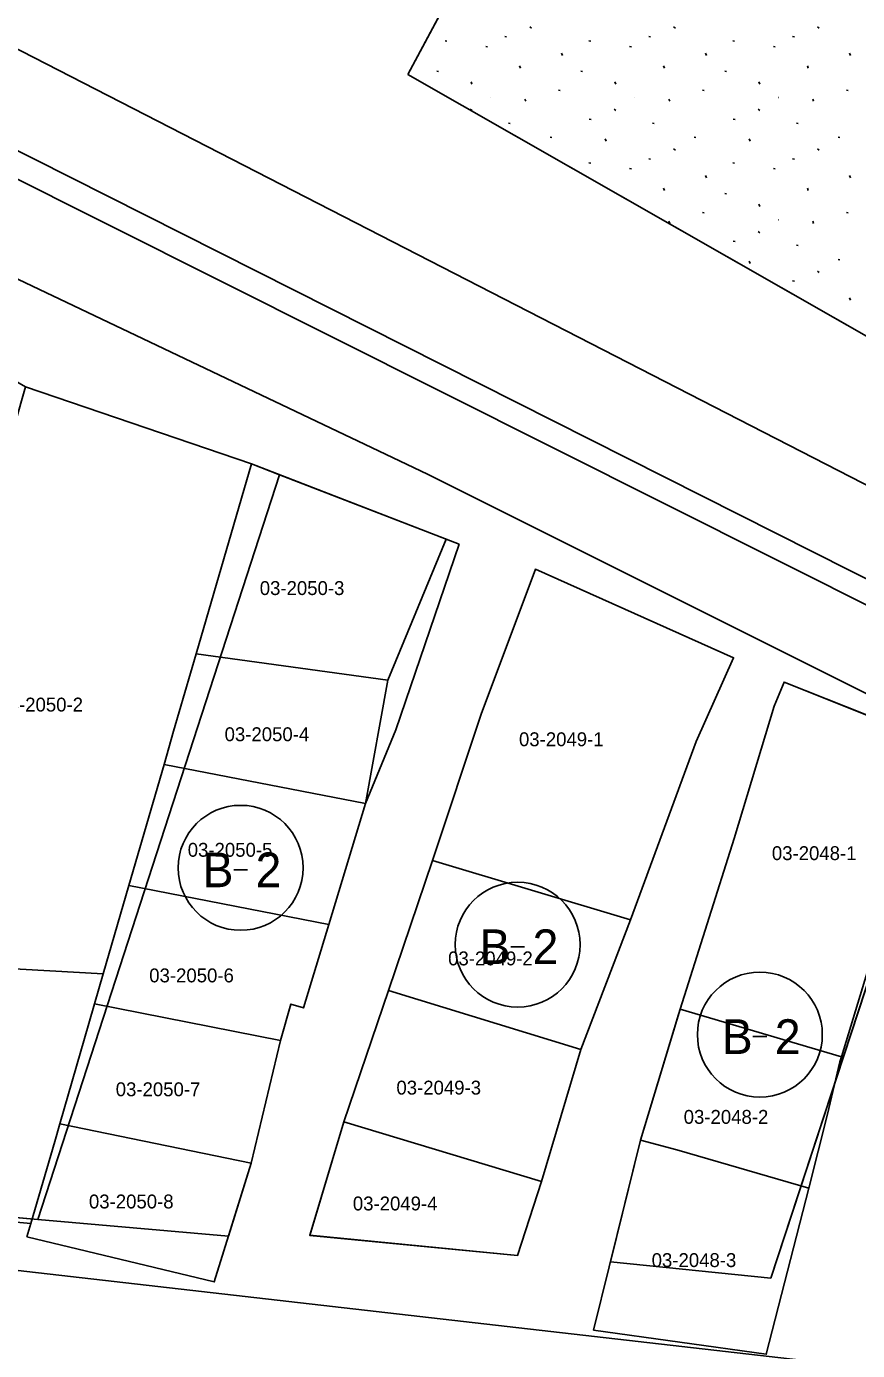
# Model space of a CAD drawing. Extents: x 413946 to 415528, y 4453939 to 4454944.
# Drawn here: x 414057.9 to 414117.8, y 4454657.6 to 4454753 of the extents above; entities that cross this region are included whole.
import ezdxf

# ---------------------------------------------------------------- set-up
doc = ezdxf.new("R2010")
doc.units = 0
for name, color, linetype in [('0_KADASTRO', 7, 'Continuous'), ('Level 27', 7, 'Continuous'), ('Level 28', 7, 'Continuous'), ('Level 41', 7, 'Continuous'), ('Level 54', 7, 'Continuous'), ('Level 62', 7, 'Continuous'), ('SEMBOL', 7, 'Continuous'), ('SNR_FONKSIYON', 7, 'Continuous')]:
    doc.layers.add(name, color=color, linetype=linetype)

msp = doc.modelspace()

# ---------------------------------------------------------------- linework, layer by layer
at = {"layer": '0_KADASTRO'}
for points in [[(414085.37, 4454749.55), (414107.18, 4454790.27), (414110.22, 4454795.94), (414114.42, 4454794.63), (414180.37, 4454703.49), (414185.88, 4454695.87), (414185.72, 4454695.34), (414184.91, 4454692.77), (414168.2, 4454702.3), (414160.59, 4454706.64)], [(414045.9, 4454685.74), (414046.95, 4454689.39), (414050.03, 4454700.03), (414052.9, 4454709.98), (414055.62, 4454719.37), (414057.84, 4454727.05), (414074.11, 4454721.49), (414070.14, 4454707.81), (414068.51, 4454702.23), (414067.82, 4454699.83), (414065.29, 4454691.13), (414063.44, 4454684.77)], [(414070.14, 4454707.81), (414074.11, 4454721.49), (414088.14, 4454716.08), (414083.95, 4454705.91)], [(414087.16, 4454692.93), (414090.66, 4454703.46), (414094.57, 4454713.91), (414108.84, 4454707.53), (414106.14, 4454701.5), (414101.42, 4454688.64)], [(414067.82, 4454699.83), (414068.51, 4454702.23), (414070.14, 4454707.81), (414083.95, 4454705.91), (414082.32, 4454697.02)], [(414105, 4454682.21), (414108.88, 4454694.5), (414111.77, 4454704.03), (414112.48, 4454705.78), (414123.46, 4454701.4), (414122.78, 4454698.93), (414120.42, 4454691.25), (414116.62, 4454678.79)], [(414065.29, 4454691.13), (414067.82, 4454699.83), (414082.32, 4454697.02), (414079.68, 4454688.32)], [(414083.98, 4454683.56), (414087.16, 4454692.93), (414101.42, 4454688.64), (414097.83, 4454679.3)], [(414062.81, 4454682.6), (414063.44, 4454684.77), (414065.29, 4454691.13), (414079.68, 4454688.32), (414077.86, 4454682.3), (414076.95, 4454682.58), (414076.21, 4454679.95)], [(414040.87, 4454668.35), (414043.94, 4454678.96), (414045.9, 4454685.74), (414063.44, 4454684.77), (414062.81, 4454682.6), (414062.41, 4454681.18), (414060.3, 4454673.96), (414059.94, 4454672.69), (414058.22, 4454666.77)], [(414080.78, 4454674.1), (414083.98, 4454683.56), (414097.83, 4454679.3), (414095.01, 4454669.8)], [(414060.3, 4454673.96), (414062.41, 4454681.18), (414062.81, 4454682.6), (414076.21, 4454679.95), (414074.09, 4454671.11)], [(414102.15, 4454672.78), (414104.88, 4454681.83), (414105, 4454682.21), (414116.62, 4454678.79), (414116.5, 4454678.41), (414115.62, 4454674.65), (414114.26, 4454669.33), (414104.76, 4454672.08)], [(414057.94, 4454665.81), (414058.22, 4454666.77), (414059.94, 4454672.69), (414060.3, 4454673.96), (414074.09, 4454671.11), (414071.44, 4454662.57)], [(414078.32, 4454665.92), (414080.78, 4454674.1), (414095.01, 4454669.8), (414093.27, 4454664.46)], [(414098.76, 4454659.08), (414102.15, 4454672.78), (414104.76, 4454672.08), (414114.26, 4454669.33), (414111.2, 4454657.36)]]:
    msp.add_lwpolyline(points, close=True, dxfattribs=at)
at = {"layer": 'Level 27'}
for p, q in [((414089.081, 4454715.717), (414084.519, 4454702.339)), ((414090.66, 4454703.46), (414094.57, 4454713.91)), ((414108.84, 4454707.53), (414106.14, 4454701.5)), ((414111.77, 4454704.03), (414112.48, 4454705.78)), ((414108.88, 4454694.5), (414111.77, 4454704.03)), ((414087.16, 4454692.93), (414090.66, 4454703.46)), ((414084.519, 4454702.339), (414082.32, 4454697.02)), ((414106.14, 4454701.5), (414101.42, 4454688.64)), ((414082.32, 4454697.02), (414079.68, 4454688.32)), ((414105, 4454682.21), (414108.88, 4454694.5)), ((414083.98, 4454683.56), (414087.16, 4454692.93)), ((414079.68, 4454688.32), (414077.86, 4454682.3)), ((414101.42, 4454688.64), (414097.83, 4454679.3)), ((414080.78, 4454674.1), (414083.98, 4454683.56)), ((414076.95, 4454682.58), (414076.21, 4454679.95)), ((414077.86, 4454682.3), (414076.95, 4454682.58)), ((414102.15, 4454672.78), (414105, 4454682.21)), ((414076.21, 4454679.95), (414074.09, 4454671.11)), ((414097.83, 4454679.3), (414095.01, 4454669.8)), ((414078.319, 4454665.925), (414080.78, 4454674.1)), ((414099.981, 4454664.013), (414102.15, 4454672.78)), ((414074.09, 4454671.11), (414072.461, 4454665.859)), ((414095.01, 4454669.8), (414093.277, 4454664.465))]:
    msp.add_line(p, q, dxfattribs=at)
at = {"layer": 'Level 28'}
for p, q in [((414085.37, 4454749.55), (414107.18, 4454790.27)), ((414184.91, 4454692.77), (414085.37, 4454749.55)), ((414074.11, 4454721.49), (414057.84, 4454727.05)), ((414076.124, 4454720.713), (414074.11, 4454721.49)), ((414089.081, 4454715.717), (414076.124, 4454720.713)), ((414094.57, 4454713.91), (414108.84, 4454707.53)), ((414112.48, 4454705.78), (414124.094, 4454701.147)), ((414124.094, 4454701.147), (414111.516, 4454662.841)), ((414058.716, 4454667.073), (414026.72, 4454669.899)), ((414072.461, 4454665.859), (414058.716, 4454667.073)), ((414093.277, 4454664.465), (414078.319, 4454665.925)), ((414111.516, 4454662.841), (414099.981, 4454664.013))]:
    msp.add_line(p, q, dxfattribs=at)
at = {"layer": 'Level 41'}
for p, q in [((414094.158, 4454752.989), (414094.285, 4454752.889)), ((414094.158, 4454752.989), (414094.285, 4454752.889)), ((414104.526, 4454752.989), (414104.653, 4454752.889)), ((414104.526, 4454752.989), (414104.653, 4454752.889)), ((414114.894, 4454752.989), (414115.021, 4454752.889)), ((414114.894, 4454752.989), (414115.021, 4454752.889)), ((414088.058, 4454751.979), (414088.184, 4454751.956)), ((414088.058, 4454751.979), (414088.184, 4454751.956)), ((414092.363, 4454752.283), (414092.489, 4454752.26)), ((414092.363, 4454752.283), (414092.489, 4454752.26)), ((414098.426, 4454751.979), (414098.552, 4454751.956)), ((414098.426, 4454751.979), (414098.552, 4454751.956)), ((414102.731, 4454752.283), (414102.857, 4454752.26)), ((414102.731, 4454752.283), (414102.857, 4454752.26)), ((414108.794, 4454751.979), (414108.92, 4454751.956)), ((414108.794, 4454751.979), (414108.92, 4454751.956)), ((414113.099, 4454752.283), (414113.225, 4454752.26)), ((414113.099, 4454752.283), (414113.225, 4454752.26)), ((414086.155, 4454750.91), (414086.13, 4454750.97)), ((414086.155, 4454750.91), (414086.13, 4454750.97)), ((414090.987, 4454751.569), (414091.113, 4454751.545)), ((414090.987, 4454751.569), (414091.113, 4454751.545)), ((414096.523, 4454750.91), (414096.457, 4454751.072)), ((414096.523, 4454750.91), (414096.457, 4454751.072)), ((414101.355, 4454751.569), (414101.481, 4454751.545)), ((414101.355, 4454751.569), (414101.481, 4454751.545)), ((414106.891, 4454750.91), (414106.825, 4454751.072)), ((414106.891, 4454750.91), (414106.825, 4454751.072)), ((414111.723, 4454751.569), (414111.849, 4454751.545)), ((414111.723, 4454751.569), (414111.849, 4454751.545)), ((414117.259, 4454750.91), (414117.193, 4454751.072)), ((414117.259, 4454750.91), (414117.193, 4454751.072)), ((414093.492, 4454749.995), (414093.427, 4454750.159)), ((414093.492, 4454749.995), (414093.427, 4454750.159)), ((414103.86, 4454749.995), (414103.795, 4454750.159)), ((414103.86, 4454749.995), (414103.795, 4454750.159)), ((414114.228, 4454749.995), (414114.163, 4454750.159)), ((414114.228, 4454749.995), (414114.163, 4454750.159)), ((414087.474, 4454749.775), (414087.6, 4454749.751)), ((414087.474, 4454749.775), (414087.6, 4454749.751)), ((414089.996, 4454748.846), (414089.932, 4454749.007)), ((414089.996, 4454748.846), (414089.932, 4454749.007)), ((414097.842, 4454749.775), (414097.968, 4454749.751)), ((414097.842, 4454749.775), (414097.968, 4454749.751)), ((414100.364, 4454748.846), (414100.3, 4454749.007)), ((414100.364, 4454748.846), (414100.3, 4454749.007)), ((414108.21, 4454749.775), (414108.336, 4454749.751)), ((414108.21, 4454749.775), (414108.336, 4454749.751)), ((414110.732, 4454748.846), (414110.668, 4454749.007)), ((414110.732, 4454748.846), (414110.668, 4454749.007)), ((414096.238, 4454748.407), (414096.364, 4454748.383)), ((414096.238, 4454748.407), (414096.364, 4454748.383)), ((414106.606, 4454748.407), (414106.732, 4454748.383)), ((414106.606, 4454748.407), (414106.732, 4454748.383)), ((414116.974, 4454748.407), (414117.1, 4454748.383)), ((414116.974, 4454748.407), (414117.1, 4454748.383)), ((414089.879, 4454747.044), (414090.006, 4454746.945)), ((414089.879, 4454747.044), (414090.006, 4454746.945)), ((414091.354, 4454747.882), (414091.362, 4454747.881)), ((414091.354, 4454747.882), (414091.362, 4454747.881)), ((414093.873, 4454747.613), (414093.808, 4454747.775)), ((414093.873, 4454747.613), (414093.808, 4454747.775)), ((414100.247, 4454747.044), (414100.374, 4454746.945)), ((414100.247, 4454747.044), (414100.374, 4454746.945)), ((414101.722, 4454747.882), (414101.73, 4454747.881)), ((414101.722, 4454747.882), (414101.73, 4454747.881)), ((414104.241, 4454747.613), (414104.176, 4454747.775)), ((414104.241, 4454747.613), (414104.176, 4454747.775)), ((414110.615, 4454747.044), (414110.742, 4454746.945)), ((414110.615, 4454747.044), (414110.742, 4454746.945)), ((414112.09, 4454747.882), (414112.098, 4454747.881)), ((414112.09, 4454747.882), (414112.098, 4454747.881)), ((414114.609, 4454747.613), (414114.544, 4454747.775)), ((414114.609, 4454747.613), (414114.544, 4454747.775)), ((414092.633, 4454746.045), (414092.759, 4454746.021)), ((414092.633, 4454746.045), (414092.759, 4454746.021)), ((414098.453, 4454746.339), (414098.579, 4454746.314)), ((414098.453, 4454746.339), (414098.579, 4454746.314)), ((414103.001, 4454746.045), (414103.127, 4454746.021)), ((414103.001, 4454746.045), (414103.127, 4454746.021)), ((414108.821, 4454746.339), (414108.947, 4454746.314)), ((414108.821, 4454746.339), (414108.947, 4454746.314)), ((414113.369, 4454746.045), (414113.495, 4454746.021)), ((414113.369, 4454746.045), (414113.495, 4454746.021)), ((414095.633, 4454745.021), (414095.758, 4454744.996)), ((414095.633, 4454745.021), (414095.758, 4454744.996)), ((414099.666, 4454744.741), (414099.601, 4454744.903)), ((414099.666, 4454744.741), (414099.601, 4454744.903)), ((414104.526, 4454744.183), (414104.653, 4454744.083)), ((414104.526, 4454744.183), (414104.653, 4454744.083)), ((414106.001, 4454745.021), (414106.126, 4454744.996)), ((414106.001, 4454745.021), (414106.126, 4454744.996)), ((414110.034, 4454744.741), (414109.969, 4454744.903)), ((414110.034, 4454744.741), (414109.969, 4454744.903)), ((414114.894, 4454744.183), (414115.021, 4454744.083)), ((414114.894, 4454744.183), (414115.021, 4454744.083)), ((414116.369, 4454745.021), (414116.494, 4454744.996)), ((414116.369, 4454745.021), (414116.494, 4454744.996)), ((414098.426, 4454743.173), (414098.552, 4454743.15)), ((414098.426, 4454743.173), (414098.552, 4454743.15)), ((414102.731, 4454743.477), (414102.857, 4454743.454)), ((414102.731, 4454743.477), (414102.857, 4454743.454)), ((414108.794, 4454743.173), (414108.92, 4454743.15)), ((414108.794, 4454743.173), (414108.92, 4454743.15)), ((414113.099, 4454743.477), (414113.225, 4454743.454)), ((414113.099, 4454743.477), (414113.225, 4454743.454)), ((414101.355, 4454742.763), (414101.481, 4454742.739)), ((414101.355, 4454742.763), (414101.481, 4454742.739)), ((414106.891, 4454742.104), (414106.825, 4454742.266)), ((414106.891, 4454742.104), (414106.825, 4454742.266)), ((414111.723, 4454742.763), (414111.849, 4454742.739)), ((414111.723, 4454742.763), (414111.849, 4454742.739)), ((414117.259, 4454742.104), (414117.193, 4454742.266)), ((414117.259, 4454742.104), (414117.193, 4454742.266)), ((414103.86, 4454741.189), (414103.795, 4454741.353)), ((414103.86, 4454741.189), (414103.795, 4454741.353)), ((414114.228, 4454741.189), (414114.163, 4454741.353)), ((414114.228, 4454741.189), (414114.163, 4454741.353)), ((414108.21, 4454740.969), (414108.336, 4454740.945)), ((414108.21, 4454740.969), (414108.336, 4454740.945)), ((414106.606, 4454739.601), (414106.732, 4454739.577)), ((414106.606, 4454739.601), (414106.732, 4454739.577)), ((414110.732, 4454740.04), (414110.668, 4454740.201)), ((414110.732, 4454740.04), (414110.668, 4454740.201)), ((414116.974, 4454739.601), (414117.1, 4454739.577)), ((414116.974, 4454739.601), (414117.1, 4454739.577)), ((414104.241, 4454738.807), (414104.176, 4454738.969)), ((414104.241, 4454738.807), (414104.176, 4454738.969)), ((414112.09, 4454739.076), (414112.098, 4454739.075)), ((414112.09, 4454739.076), (414112.098, 4454739.075)), ((414114.609, 4454738.807), (414114.544, 4454738.969)), ((414114.609, 4454738.807), (414114.544, 4454738.969)), ((414108.821, 4454737.533), (414108.947, 4454737.508)), ((414108.821, 4454737.533), (414108.947, 4454737.508)), ((414110.615, 4454738.238), (414110.742, 4454738.139)), ((414110.615, 4454738.238), (414110.742, 4454738.139)), ((414113.369, 4454737.239), (414113.495, 4454737.215)), ((414113.369, 4454737.239), (414113.495, 4454737.215)), ((414110.034, 4454735.935), (414109.969, 4454736.097)), ((414110.034, 4454735.935), (414109.969, 4454736.097)), ((414116.369, 4454736.215), (414116.494, 4454736.19)), ((414116.369, 4454736.215), (414116.494, 4454736.19)), ((414113.099, 4454734.671), (414113.225, 4454734.648)), ((414113.099, 4454734.671), (414113.225, 4454734.648)), ((414114.894, 4454735.377), (414115.021, 4454735.277)), ((414114.894, 4454735.377), (414115.021, 4454735.277)), ((414117.259, 4454733.298), (414117.193, 4454733.46)), ((414117.259, 4454733.298), (414117.193, 4454733.46))]:
    msp.add_line(p, q, dxfattribs=at)
at = {"layer": 'Level 54'}
for points in [[(414076.124, 4454720.713), (414058.716, 4454667.073), (414026.72, 4454669.899), (414029.97, 4454682.47), (414032.94, 4454693.31), (414035.65, 4454704.22), (414038.27, 4454713.54), (414040.97, 4454723.16), (414044.34, 4454734.86), (414057.84, 4454727.05), (414074.11, 4454721.49)], [(414089.081, 4454715.717), (414084.519, 4454702.339), (414082.32, 4454697.02), (414079.68, 4454688.32), (414077.86, 4454682.3), (414076.95, 4454682.58), (414076.21, 4454679.95), (414074.09, 4454671.11), (414072.461, 4454665.859), (414058.716, 4454667.073), (414076.124, 4454720.713)], [(414093.277, 4454664.465), (414078.319, 4454665.925), (414080.78, 4454674.1), (414083.98, 4454683.56), (414087.16, 4454692.93), (414090.66, 4454703.46), (414094.57, 4454713.91), (414108.84, 4454707.53), (414108.84, 4454707.53), (414106.14, 4454701.5), (414101.42, 4454688.64), (414097.83, 4454679.3), (414095.01, 4454669.8), (414093.277, 4454664.465)], [(414111.516, 4454662.841), (414099.981, 4454664.013), (414102.15, 4454672.78), (414105, 4454682.21), (414108.88, 4454694.5), (414111.77, 4454704.03), (414112.48, 4454705.78), (414124.094, 4454701.147)]]:
    msp.add_lwpolyline(points, close=True, dxfattribs=at)
at = {"layer": 'Level 62'}
for p, q in [((413994.185, 4454773.639), (414140.933, 4454700.045)), ((414010.977, 4454767.41), (414141.659, 4454701.471)), ((414054.262, 4454752.897), (414229.711, 4454662.851)), ((414086.804, 4454720.766), (414131.095, 4454698.596))]:
    msp.add_line(p, q, dxfattribs=at)
for points in [[(413960.666, 4454780.365), (413985.498, 4454768.821), (414037.79, 4454744.075), (414086.804, 4454720.766)], [(414117.699, 4454656.476), (414026.456, 4454666.911)]]:
    msp.add_lwpolyline(points, dxfattribs=at)
at = {"layer": 'SEMBOL'}
for p, q in [((414072.834, 4454692.249), (414073.834, 4454692.249)), ((414092.789, 4454686.712), (414093.789, 4454686.712)), ((414110.237, 4454680.235), (414111.237, 4454680.235))]:
    msp.add_line(p, q, dxfattribs=at)
for centre in [(414073.334, 4454692.398), (414093.289, 4454686.861), (414110.737, 4454680.383)]:
    msp.add_circle(centre, 4.5, dxfattribs=at)
at = {"layer": 'SNR_FONKSIYON'}
msp.add_line((414076.124, 4454720.713), (414058.716, 4454667.073), dxfattribs=at)

# ---------------------------------------------------------------- texts
at = {"layer": '0_KADASTRO'}
for s, p in [('03-2050-3', (414074.713, 4454712.048)), ('03-2050-2', (414055.884, 4454703.655)), ('03-2050-4', (414072.18, 4454701.519)), ('03-2049-1', (414093.386, 4454701.157)), ('03-2050-5', (414069.525, 4454693.194)), ('03-2048-1', (414111.602, 4454692.953)), ('03-2049-2', (414088.281, 4454685.37)), ('03-2050-6', (414066.751, 4454684.146)), ('03-2050-7', (414064.338, 4454675.943)), ('03-2049-3', (414084.557, 4454676.063)), ('03-2048-2', (414105.25, 4454673.954)), ('03-2050-8', (414062.408, 4454667.86)), ('03-2049-4', (414081.419, 4454667.717)), ('03-2048-3', (414102.943, 4454663.637))]:
    msp.add_text(s, height=1, dxfattribs=at).set_placement(p)
at = {"layer": 'SEMBOL'}
for s, p in [('2', (414074.411, 4454690.999)), ('B', (414070.588, 4454690.999)), ('B', (414090.543, 4454685.462)), ('2', (414094.366, 4454685.462)), ('B', (414107.991, 4454678.985)), ('2', (414111.814, 4454678.985))]:
    msp.add_text(s, height=2.5, dxfattribs=at).set_placement(p)

doc.saveas('drawing.dxf')
